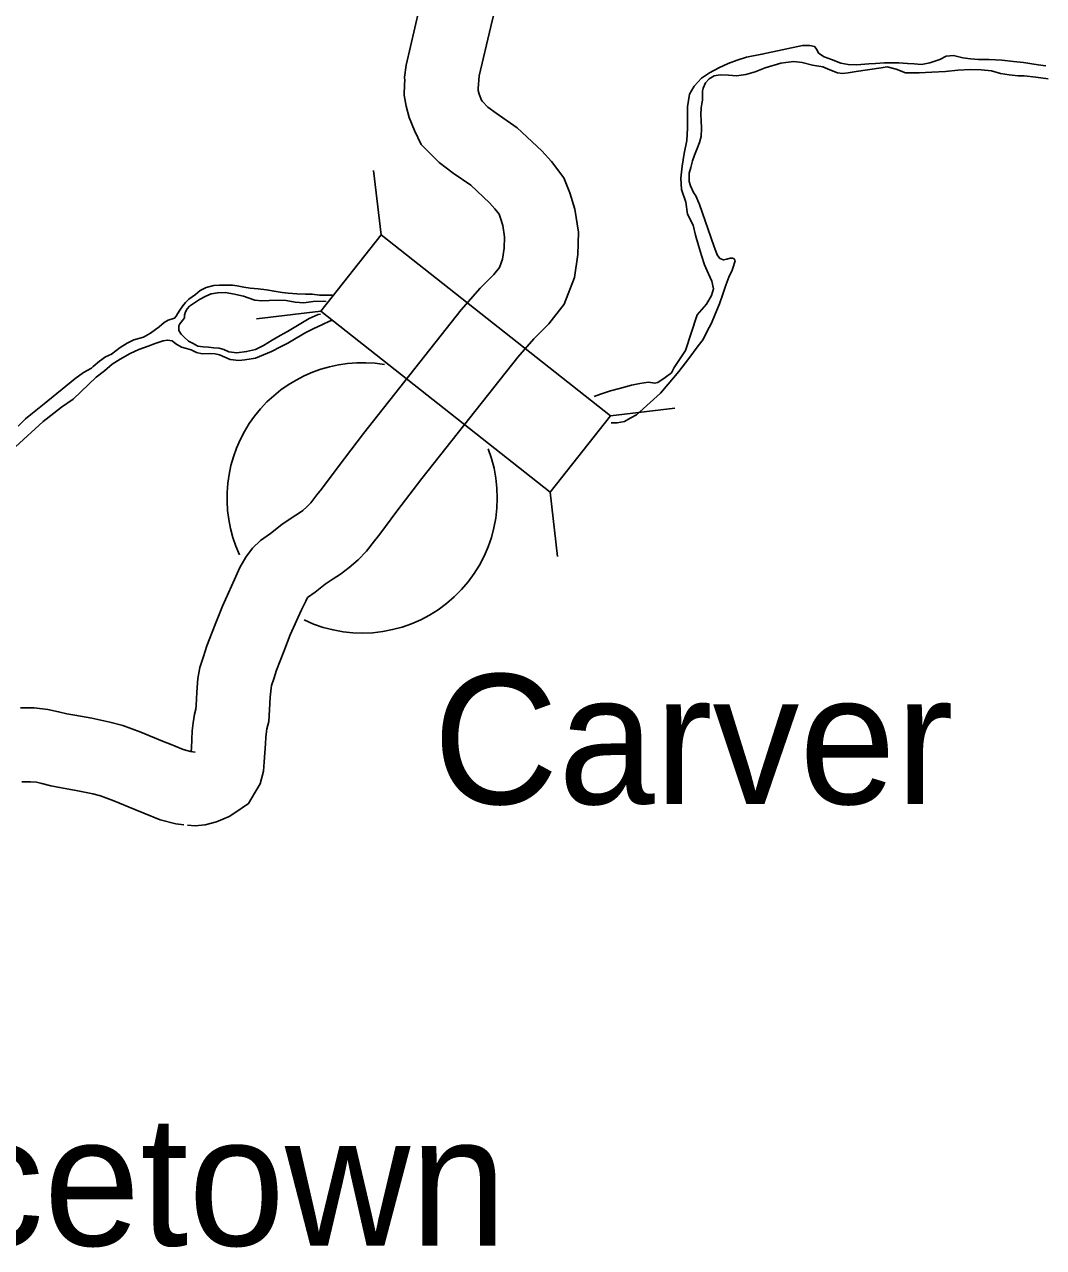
# Model space of a CAD drawing. Extents: x -939622 to -934245, y 1383184 to 1385301.
# Drawn here: x -935158.71 to -935146.27, y 1384081.68 to 1384096.61 of the extents above; entities that cross this region are included whole.
import ezdxf

# ---------------------------------------------------------------- set-up
doc = ezdxf.new("R2010")
doc.units = 0
for name, color, linetype in [('Level 10', 7, 'Continuous'), ('Level 20', 7, 'Continuous'), ('Level 24', 7, 'Continuous'), ('Level 9', 7, 'Continuous')]:
    doc.layers.add(name, color=color, linetype=linetype)

msp = doc.modelspace()

# ---------------------------------------------------------------- linework, layer by layer
at = {"layer": 'Level 10'}
for points in [[(-935152.954, 1384096.85), (-935153.022, 1384096.582), (-935153.162, 1384095.98), (-935153.174, 1384095.827), (-935153.175, 1384095.805), (-935153.175, 1384095.802), (-935153.163, 1384095.759), (-935153.133, 1384095.684), (-935153.127, 1384095.672), (-935153.055, 1384095.599), (-935152.955, 1384095.524), (-935152.698, 1384095.348), (-935152.398, 1384095.065), (-935152.279, 1384094.937), (-935152.13, 1384094.738), (-935152.055, 1384094.553), (-935151.995, 1384094.354), (-935151.951, 1384094.072), (-935151.959, 1384093.8), (-935152, 1384093.518), (-935152.123, 1384093.193), (-935152.311, 1384092.956), (-935152.494, 1384092.773), (-935152.692, 1384092.549), (-935153.863, 1384091.066), (-935154.166, 1384090.668), (-935154.376, 1384090.387), (-935154.439, 1384090.308), (-935154.538, 1384090.181), (-935154.642, 1384090.073), (-935154.748, 1384089.979), (-935154.857, 1384089.898), (-935154.944, 1384089.842), (-935155.042, 1384089.778), (-935155.165, 1384089.678), (-935155.257, 1384089.613), (-935155.281, 1384089.571), (-935155.33, 1384089.463), (-935155.469, 1384089.158), (-935155.549, 1384088.955), (-935155.638, 1384088.728), (-935155.671, 1384088.622), (-935155.698, 1384088.54), (-935155.704, 1384088.508), (-935155.713, 1384088.397), (-935155.722, 1384088.243), (-935155.731, 1384088.101), (-935155.756, 1384088.011), (-935155.76, 1384087.979), (-935155.768, 1384087.91), (-935155.773, 1384087.828), (-935155.779, 1384087.718), (-935155.788, 1384087.608), (-935155.797, 1384087.494), (-935155.835, 1384087.34), (-935155.899, 1384087.238), (-935155.979, 1384087.099), (-935156.135, 1384086.993), (-935156.214, 1384086.942), (-935156.368, 1384086.876), (-935156.508, 1384086.842), (-935156.63, 1384086.829), (-935156.723, 1384086.834)], [(-935153.896, 1384096.795), (-935154.056, 1384096.111), (-935154.074, 1384095.963), (-935154.07, 1384095.924), (-935154.073, 1384095.879), (-935154.078, 1384095.745), (-935154.055, 1384095.609), (-935154.018, 1384095.472), (-935153.953, 1384095.312), (-935153.869, 1384095.144), (-935153.652, 1384094.922), (-935153.482, 1384094.793), (-935153.265, 1384094.645), (-935153.036, 1384094.429), (-935152.97, 1384094.358), (-935152.92, 1384094.292), (-935152.905, 1384094.255), (-935152.875, 1384094.154), (-935152.853, 1384094.015), (-935152.857, 1384093.878), (-935152.876, 1384093.745), (-935152.915, 1384093.643), (-935152.984, 1384093.556), (-935153.15, 1384093.39), (-935153.383, 1384093.127), (-935154.575, 1384091.617), (-935154.884, 1384091.209), (-935155.088, 1384090.937), (-935155.145, 1384090.866), (-935155.219, 1384090.771), (-935155.266, 1384090.722), (-935155.316, 1384090.678), (-935155.369, 1384090.639), (-935155.432, 1384090.598), (-935155.574, 1384090.506), (-935155.709, 1384090.396), (-935155.832, 1384090.309), (-935155.931, 1384090.217), (-935156.013, 1384090.105), (-935156.084, 1384089.98), (-935156.149, 1384089.835), (-935156.298, 1384089.509), (-935156.386, 1384089.285), (-935156.489, 1384089.025), (-935156.528, 1384088.896), (-935156.573, 1384088.762), (-935156.597, 1384088.626), (-935156.611, 1384088.461), (-935156.62, 1384088.296), (-935156.623, 1384088.252), (-935156.64, 1384088.191), (-935156.654, 1384088.085), (-935156.665, 1384087.986), (-935156.671, 1384087.882), (-935156.677, 1384087.781), (-935156.681, 1384087.733)], [(-935156.63, 1384087.728), (-935156.687, 1384087.737), (-935156.777, 1384087.76), (-935156.923, 1384087.819), (-935157.029, 1384087.861), (-935157.293, 1384087.97), (-935157.513, 1384088.053), (-935157.673, 1384088.095), (-935157.892, 1384088.141), (-935158.101, 1384088.178), (-935158.198, 1384088.195), (-935158.297, 1384088.221), (-935158.43, 1384088.249), (-935158.597, 1384088.266), (-935158.761, 1384088.266)], [(-935156.767, 1384086.839), (-935156.867, 1384086.854), (-935157.059, 1384086.903), (-935157.255, 1384086.983), (-935157.365, 1384087.026), (-935157.623, 1384087.133), (-935157.787, 1384087.194), (-935157.879, 1384087.218), (-935158.063, 1384087.257), (-935158.261, 1384087.292), (-935158.392, 1384087.316), (-935158.503, 1384087.345), (-935158.569, 1384087.359), (-935158.642, 1384087.366), (-935158.747, 1384087.366)]]:
    msp.add_lwpolyline(points, dxfattribs=at)
at = {"layer": 'Level 20'}
for p, q in [((-935154.359, 1384094.041), (-935154.451, 1384094.827)), ((-935155.095, 1384093.108), (-935155.881, 1384093.016)), ((-935151.561, 1384091.832), (-935150.775, 1384091.925)), ((-935152.297, 1384090.9), (-935152.205, 1384090.113))]:
    msp.add_line(p, q, dxfattribs=at)
msp.add_lwpolyline([(-935155.095, 1384093.108), (-935152.297, 1384090.9), (-935151.561, 1384091.832), (-935154.359, 1384094.041)], close=True, dxfattribs=at)
at = {"layer": 'Level 24'}
for start, end in [(80.5377, 204.9048), (244.5638, 21.3458)]:
    msp.add_arc((-935154.591, 1384090.83), 1.65, start, end, dxfattribs=at)
at = {"layer": 'Level 9'}
for points in [[(-935146.243, 1384096.102), (-935146.339, 1384096.117), (-935146.517, 1384096.143), (-935146.64, 1384096.157), (-935146.781, 1384096.174), (-935146.937, 1384096.182), (-935147.066, 1384096.181), (-935147.162, 1384096.19), (-935147.258, 1384096.201), (-935147.372, 1384096.23), (-935147.459, 1384096.221), (-935147.539, 1384096.181), (-935147.659, 1384096.138), (-935147.761, 1384096.12), (-935147.851, 1384096.128), (-935147.932, 1384096.131), (-935148.037, 1384096.139), (-935148.133, 1384096.138), (-935148.214, 1384096.138), (-935148.322, 1384096.131), (-935148.406, 1384096.128), (-935148.553, 1384096.115), (-935148.658, 1384096.12), (-935148.748, 1384096.134), (-935148.859, 1384096.182), (-935148.949, 1384096.211), (-935149.019, 1384096.259), (-935149.04, 1384096.304), (-935149.067, 1384096.337), (-935149.127, 1384096.351), (-935149.214, 1384096.351), (-935149.711, 1384096.245), (-935149.9, 1384096.208), (-935150.014, 1384096.171), (-935150.122, 1384096.131), (-935150.238, 1384096.077), (-935150.352, 1384096.019), (-935150.45, 1384095.952), (-935150.537, 1384095.855), (-935150.593, 1384095.759), (-935150.619, 1384095.602), (-935150.619, 1384095.5), (-935150.618, 1384095.341), (-935150.629, 1384095.19), (-935150.658, 1384095.031), (-935150.684, 1384094.877), (-935150.701, 1384094.733), (-935150.691, 1384094.592), (-935150.639, 1384094.439), (-935150.618, 1384094.294), (-935150.551, 1384094.16), (-935150.523, 1384094.037), (-935150.483, 1384093.911), (-935150.45, 1384093.787), (-935150.41, 1384093.673), (-935150.361, 1384093.563), (-935150.322, 1384093.473), (-935150.303, 1384093.38), (-935150.324, 1384093.301), (-935150.389, 1384093.196), (-935150.499, 1384093.066), (-935150.644, 1384092.629)], [(-935151.551, 1384091.748), (-935151.478, 1384091.746), (-935151.388, 1384091.764), (-935151.317, 1384091.801), (-935151.242, 1384091.843), (-935151.2, 1384091.88), (-935150.95, 1384092.107), (-935150.854, 1384092.219), (-935150.726, 1384092.373), (-935150.604, 1384092.533), (-935150.488, 1384092.687), (-935150.429, 1384092.762), (-935150.381, 1384092.856), (-935150.325, 1384092.962), (-935150.28, 1384093.073), (-935150.227, 1384093.197), (-935150.186, 1384093.317), (-935150.151, 1384093.426), (-935150.115, 1384093.522), (-935150.074, 1384093.61), (-935150.056, 1384093.658), (-935150.044, 1384093.697), (-935150.038, 1384093.724), (-935150.05, 1384093.748), (-935150.069, 1384093.757), (-935150.099, 1384093.757), (-935150.14, 1384093.744), (-935150.179, 1384093.735), (-935150.224, 1384093.753), (-935150.258, 1384093.795), (-935150.297, 1384093.906), (-935150.474, 1384094.41), (-935150.517, 1384094.515), (-935150.547, 1384094.559), (-935150.581, 1384094.637), (-935150.599, 1384094.691), (-935150.6, 1384094.794), (-935150.579, 1384094.863), (-935150.558, 1384094.944), (-935150.535, 1384095.013), (-935150.502, 1384095.092), (-935150.473, 1384095.167), (-935150.452, 1384095.239), (-935150.447, 1384095.339), (-935150.453, 1384095.438), (-935150.457, 1384095.504), (-935150.451, 1384095.591), (-935150.443, 1384095.639), (-935150.434, 1384095.682), (-935150.434, 1384095.724), (-935150.437, 1384095.793), (-935150.429, 1384095.829), (-935150.399, 1384095.895), (-935150.354, 1384095.944), (-935150.292, 1384095.98), (-935150.22, 1384095.993), (-935150.118, 1384095.987), (-935150.022, 1384095.982), (-935149.908, 1384095.998), (-935149.791, 1384096.031), (-935149.671, 1384096.077), (-935149.48, 1384096.136), (-935149.42, 1384096.145), (-935149.321, 1384096.155), (-935149.219, 1384096.143), (-935149.093, 1384096.111), (-935148.967, 1384096.091), (-935148.882, 1384096.055), (-935148.789, 1384096.017), (-935148.726, 1384096.011), (-935148.657, 1384096.018), (-935148.558, 1384096.033), (-935148.256, 1384096.077), (-935148.181, 1384096.09), (-935148.073, 1384096.064), (-935147.958, 1384096.019), (-935147.79, 1384096.017), (-935147.635, 1384096.027), (-935147.467, 1384096.034), (-935147.32, 1384096.05), (-935147.158, 1384096.057), (-935147.032, 1384096.055), (-935146.909, 1384096.041), (-935146.798, 1384096.009)], [(-935146.798, 1384096.009), (-935146.693, 1384095.994), (-935146.582, 1384095.98), (-935146.51, 1384095.98), (-935146.365, 1384095.963), (-935146.215, 1384095.943)], [(-935154.954, 1384093.306), (-935155.024, 1384093.304), (-935155.111, 1384093.306), (-935155.201, 1384093.315), (-935155.285, 1384093.317), (-935155.39, 1384093.32), (-935155.495, 1384093.328), (-935155.567, 1384093.336), (-935155.666, 1384093.351), (-935155.759, 1384093.368), (-935155.861, 1384093.383), (-935155.957, 1384093.391), (-935156.038, 1384093.403), (-935156.119, 1384093.417), (-935156.176, 1384093.426), (-935156.272, 1384093.428), (-935156.332, 1384093.428), (-935156.401, 1384093.421), (-935156.494, 1384093.397), (-935156.569, 1384093.36), (-935156.628, 1384093.312), (-935156.709, 1384093.254), (-935156.748, 1384093.215), (-935156.78, 1384093.172), (-935156.819, 1384093.121), (-935156.846, 1384093.076), (-935156.864, 1384093.046), (-935156.881, 1384093.024), (-935156.959, 1384093), (-935157.01, 1384092.969), (-935157.07, 1384092.918), (-935157.174, 1384092.842), (-935157.261, 1384092.793), (-935157.378, 1384092.76), (-935157.459, 1384092.717), (-935157.548, 1384092.665), (-935157.65, 1384092.586), (-935157.727, 1384092.553), (-935157.799, 1384092.498), (-935157.874, 1384092.435), (-935157.898, 1384092.414), (-935157.993, 1384092.359), (-935158.098, 1384092.283), (-935158.474, 1384091.977), (-935158.617, 1384091.862), (-935158.701, 1384091.795), (-935158.793, 1384091.704)], [(-935156.262, 1384093.335), (-935156.355, 1384093.334), (-935156.436, 1384093.319), (-935156.499, 1384093.291), (-935156.577, 1384093.252), (-935156.64, 1384093.212), (-935156.699, 1384093.17), (-935156.726, 1384093.137), (-935156.75, 1384093.1), (-935156.759, 1384093.058), (-935156.762, 1384093.028), (-935156.785, 1384092.995), (-935156.818, 1384092.956), (-935156.83, 1384092.931), (-935156.83, 1384092.874), (-935156.802, 1384092.829), (-935156.769, 1384092.794), (-935156.712, 1384092.743), (-935156.655, 1384092.713), (-935156.598, 1384092.683), (-935156.531, 1384092.675), (-935156.468, 1384092.669), (-935156.402, 1384092.661), (-935156.336, 1384092.658), (-935156.282, 1384092.64), (-935156.219, 1384092.611), (-935156.123, 1384092.599), (-935156.003, 1384092.615), (-935155.892, 1384092.643), (-935155.794, 1384092.689), (-935155.689, 1384092.755), (-935155.591, 1384092.81), (-935155.501, 1384092.859), (-935155.423, 1384092.908), (-935155.342, 1384092.959), (-935155.238, 1384093.02), (-935155.13, 1384093.069), (-935155.102, 1384093.074)], [(-935156.148, 1384093.318), (-935156.262, 1384093.335)], [(-935155.03, 1384093.228), (-935155.065, 1384093.232), (-935155.188, 1384093.225), (-935155.302, 1384093.209), (-935155.41, 1384093.22), (-935155.521, 1384093.238), (-935155.617, 1384093.243), (-935155.725, 1384093.239), (-935155.815, 1384093.236), (-935155.902, 1384093.244), (-935155.983, 1384093.271), (-935156.04, 1384093.291), (-935156.097, 1384093.303), (-935156.148, 1384093.318)], [(-935158.825, 1384091.455), (-935158.485, 1384091.763), (-935158.264, 1384091.936), (-935158.12, 1384092.036), (-935157.929, 1384092.218), (-935157.837, 1384092.303), (-935157.738, 1384092.381), (-935157.643, 1384092.46), (-935157.544, 1384092.524), (-935157.425, 1384092.591), (-935157.317, 1384092.64), (-935157.206, 1384092.683), (-935157.117, 1384092.716), (-935157.021, 1384092.747), (-935156.97, 1384092.756), (-935156.91, 1384092.745), (-935156.865, 1384092.709), (-935156.798, 1384092.67), (-935156.735, 1384092.653), (-935156.681, 1384092.638), (-935156.615, 1384092.605), (-935156.543, 1384092.588), (-935156.459, 1384092.591), (-935156.387, 1384092.589), (-935156.333, 1384092.577), (-935156.27, 1384092.547), (-935156.201, 1384092.518), (-935156.099, 1384092.506), (-935156.024, 1384092.513), (-935155.892, 1384092.535), (-935155.7, 1384092.617), (-935155.587, 1384092.672), (-935155.5, 1384092.718), (-935155.398, 1384092.778), (-935155.279, 1384092.848), (-935155.189, 1384092.894), (-935155.075, 1384092.946), (-935154.989, 1384092.985), (-935154.949, 1384092.998)], [(-935150.644, 1384092.629), (-935150.724, 1384092.508), (-935150.78, 1384092.42), (-935150.816, 1384092.357), (-935150.891, 1384092.3), (-935150.98, 1384092.239), (-935151.016, 1384092.23), (-935151.097, 1384092.241), (-935151.199, 1384092.228), (-935151.304, 1384092.207), (-935151.448, 1384092.164), (-935151.559, 1384092.136), (-935151.681, 1384092.096), (-935151.758, 1384092.068)]]:
    msp.add_lwpolyline(points, dxfattribs=at)

# ---------------------------------------------------------------- texts
at = {"layer": 'Level 24'}
for s, p in [('Carver', (-935153.726, 1384087.094)), ('Piercetown', (-935163.305, 1384081.704))]:
    msp.add_text(s, height=1.584, dxfattribs=at).set_placement(p)

doc.saveas('drawing.dxf')
